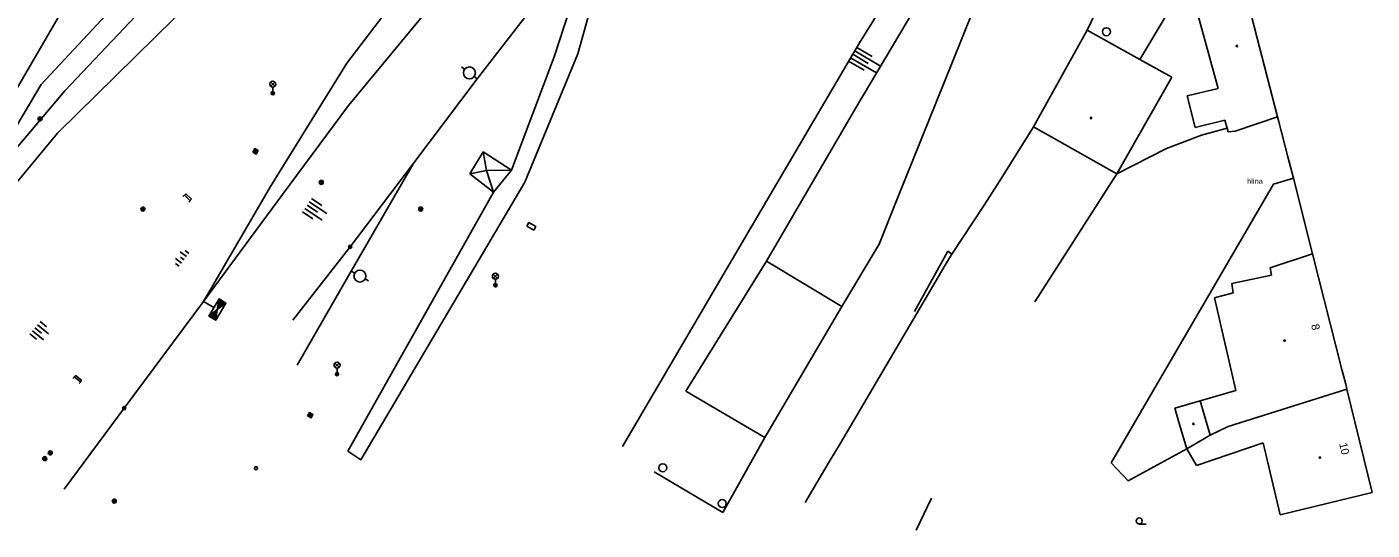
# Model space of a CAD drawing. Extents: x -598341 to -594502, y -1162301 to -1161406.
# Drawn here: x -597672.2 to -597504.1, y -1162089.3 to -1162026.4 of the extents above; entities that cross this region are included whole.
import ezdxf

# ---------------------------------------------------------------- set-up
doc = ezdxf.new("R2010")
doc.units = 0
for name, color, linetype in [('Vrstva 11', 7, 'Continuous'), ('Vrstva 12', 7, 'Continuous'), ('Vrstva 13', 7, 'Continuous'), ('Vrstva 14', 7, 'Continuous'), ('Vrstva 15', 7, 'Continuous'), ('Vrstva 24', 7, 'Continuous'), ('Vrstva 25', 7, 'Continuous'), ('Vrstva 27', 7, 'Continuous'), ('Vrstva 33', 7, 'Continuous'), ('Vrstva 36', 7, 'Continuous'), ('Vrstva 39', 7, 'Continuous'), ('Vrstva 40', 7, 'Continuous'), ('Vrstva 46', 7, 'Continuous'), ('Vrstva 5', 7, 'Continuous'), ('Vrstva 7', 7, 'Continuous'), ('Vrstva 8', 7, 'Continuous')]:
    doc.layers.add(name, color=color, linetype=linetype)

msp = doc.modelspace()

# ---------------------------------------------------------------- linework, layer by layer
at = {"layer": 'Vrstva 11'}
for p, q in [((-597539.66, -1162026.8), (-597536.36, -1162019.8)), ((-597515.88, -1162037.62), (-597515.76, -1162038.08)), ((-597515.76, -1162038.08), (-597514.6, -1162042.62)), ((-597616.83, -1162044.74), (-597615.15, -1162041.98)), ((-597615.15, -1162041.98), (-597611.62, -1162044.27)), ((-597615.15, -1162041.98), (-597614.72, -1162044.31)), ((-597514.6, -1162042.62), (-597513.91, -1162045.29)), ((-597616.83, -1162044.74), (-597614.72, -1162044.31)), ((-597613.85, -1162047.02), (-597616.83, -1162044.74)), ((-597614.72, -1162044.31), (-597611.62, -1162044.27)), ((-597614.72, -1162044.31), (-597613.85, -1162047.02)), ((-597561.27, -1162061.93), (-597557.07, -1162054.42)), ((-597557.07, -1162054.42), (-597556.58, -1162054.8)), ((-597585.2, -1162087.08), (-597579.96, -1162077.71)), ((-597559.13, -1162085.28), (-597561.03, -1162089.28))]:
    msp.add_line(p, q, dxfattribs=at)
for points in [[(-597600, -1162014.37), (-597601.73, -1162016.15), (-597606.27, -1162030.1), (-597611.62, -1162044.27)], [(-597613.85, -1162047.02), (-597632.06, -1162079.4), (-597630.45, -1162080.49), (-597609.93, -1162045.79), (-597603.34, -1162029.74), (-597599.8, -1162017)], [(-597611.62, -1162044.27), (-597613.85, -1162047.02)]]:
    msp.add_lwpolyline(points, dxfattribs=at)
at = {"layer": 'Vrstva 12'}
for p, q in [((-597617.47, -1162031.67), (-597617.87, -1162031.36)), ((-597615.88, -1162032.88), (-597616.28, -1162032.58)), ((-597652.67, -1162047.58), (-597652.32, -1162047.22)), ((-597651.78, -1162048.1), (-597652.49, -1162047.4)), ((-597652.32, -1162047.22), (-597651.6, -1162047.92)), ((-597651.95, -1162048.28), (-597651.6, -1162047.92)), ((-597631.64, -1162056.91), (-597631.2, -1162057.15)), ((-597629.89, -1162057.88), (-597629.46, -1162058.13)), ((-597648.8, -1162061.46), (-597650.11, -1162060.68)), ((-597666.41, -1162070.33), (-597666.1, -1162069.94)), ((-597665.48, -1162070.76), (-597666.26, -1162070.13)), ((-597666.1, -1162069.94), (-597665.32, -1162070.56)), ((-597665.63, -1162070.95), (-597665.32, -1162070.56))]:
    msp.add_line(p, q, dxfattribs=at)
for points in [[(-597648.16, -1162060.38), (-597649.43, -1162062.53), (-597648.57, -1162063.04), (-597647.3, -1162060.89)], [(-597647.3, -1162060.89), (-597648.16, -1162060.38), (-597648.37, -1162061.71)], [(-597647.39, -1162060.89), (-597648.12, -1162060.46), (-597648.3, -1162061.59)], [(-597647.48, -1162060.9), (-597648.08, -1162060.54), (-597648.23, -1162061.48)], [(-597647.57, -1162060.9), (-597648.05, -1162060.62), (-597648.16, -1162061.36)], [(-597647.66, -1162060.91), (-597648.01, -1162060.7), (-597648.09, -1162061.24)], [(-597647.74, -1162060.91), (-597647.97, -1162060.78), (-597648.02, -1162061.13)], [(-597647.83, -1162060.92), (-597647.93, -1162060.86), (-597647.95, -1162061.01)], [(-597648.57, -1162063.04), (-597648.37, -1162061.71), (-597649.43, -1162062.53)], [(-597648.61, -1162062.96), (-597648.44, -1162061.82), (-597649.34, -1162062.53)], [(-597648.65, -1162062.88), (-597648.5, -1162061.94), (-597649.25, -1162062.52)], [(-597648.69, -1162062.8), (-597648.57, -1162062.06), (-597649.16, -1162062.52)], [(-597648.72, -1162062.72), (-597648.64, -1162062.17), (-597649.08, -1162062.51)], [(-597648.76, -1162062.64), (-597648.71, -1162062.29), (-597648.99, -1162062.5)], [(-597648.8, -1162062.56), (-597648.78, -1162062.41), (-597648.9, -1162062.5)]]:
    msp.add_lwpolyline(points, close=True, dxfattribs=at)
for centre, radius in [((-597616.87, -1162032.12), 0.75), ((-597631.77, -1162053.87), 0.2), ((-597630.55, -1162057.52), 0.75), ((-597660.01, -1162074.04), 0.2), ((-597643.54, -1162081.54), 0.2)]:
    msp.add_circle(centre, radius, dxfattribs=at)
at = {"layer": 'Vrstva 13'}
for points in [[(-597702.26, -1162083.55), (-597697.68, -1162077.93), (-597692.8, -1162071.16), (-597679.28, -1162052.87), (-597668.34, -1162039.66), (-597644, -1162015.69), (-597632.58, -1162006.31), (-597631.43, -1162005.43), (-597613.97, -1161993.19), (-597603.48, -1161986.77), (-597600, -1161984.74), (-597586.32, -1161976.86)], [(-597650.11, -1162060.68), (-597641.74, -1162046.32), (-597632.18, -1162030.9), (-597621.83, -1162017.29), (-597620.87, -1162016.14), (-597607.31, -1162001.64), (-597600, -1161995.07), (-597583.06, -1161981.55)], [(-597623.82, -1162043.38), (-597615.88, -1162032.88), (-597610.44, -1162025.83), (-597609.83, -1162025.04), (-597602.02, -1162014.36), (-597600, -1162012.29), (-597577.77, -1161989.47)], [(-597702.26, -1162083.55), (-597694.83, -1162070.79), (-597682.23, -1162049.15), (-597662.42, -1162015.13), (-597654.25, -1162001.06)], [(-597650.11, -1162060.68), (-597640.21, -1162047.31), (-597631.99, -1162036.18), (-597622.16, -1162024.3)], [(-597638.93, -1162063.04), (-597631.77, -1162053.87), (-597623.82, -1162043.38)], [(-597638.38, -1162068.67), (-597631.64, -1162056.91), (-597623.82, -1162043.38)], [(-597667.49, -1162084.17), (-597660.01, -1162074.04), (-597650.11, -1162060.68)]]:
    msp.add_lwpolyline(points, dxfattribs=at)
at = {"layer": 'Vrstva 14'}
for p, q in [((-597568.14, -1162028.38), (-597562.45, -1162019.18)), ((-597584.03, -1162055.47), (-597568.14, -1162028.38)), ((-597597.75, -1162078.83), (-597584.03, -1162055.47))]:
    msp.add_line(p, q, dxfattribs=at)
for points in [[(-597679.01, -1162048.02), (-597667.44, -1162034.38), (-597652.63, -1162018.69), (-597636.49, -1162004.7), (-597602.51, -1161981.23), (-597600, -1161979.59)], [(-597679.01, -1162048.02), (-597670.38, -1162033.57), (-597656.44, -1162018.57)]]:
    msp.add_lwpolyline(points, dxfattribs=at)
at = {"layer": 'Vrstva 15'}
for p, q in [((-597566.53, -1162030.08), (-597568.47, -1162028.94)), ((-597566.01, -1162032.12), (-597569.23, -1162030.23)), ((-597567.04, -1162030.94), (-597568.97, -1162029.8)), ((-597565.5, -1162031.26), (-597568.72, -1162029.37)), ((-597567.55, -1162031.8), (-597569.48, -1162030.66)), ((-597635.27, -1162050.52), (-597637.44, -1162049.06)), ((-597635.87, -1162049.52), (-597637.16, -1162048.65)), ((-597634.69, -1162049.71), (-597636.88, -1162048.23)), ((-597635.31, -1162048.69), (-597636.6, -1162047.82)), ((-597636.43, -1162050.35), (-597637.72, -1162049.48)), ((-597653.6, -1162055.32), (-597652.83, -1162055.89)), ((-597653.03, -1162054.5), (-597652.24, -1162055.08)), ((-597652.99, -1162055.14), (-597652.53, -1162055.48)), ((-597652.4, -1162054.34), (-597651.94, -1162054.68)), ((-597653.58, -1162055.95), (-597653.12, -1162056.29)), ((-597670.34, -1162064.65), (-597671.16, -1162063.99)), ((-597669.45, -1162064.73), (-597670.84, -1162063.6)), ((-597669.71, -1162063.88), (-597670.52, -1162063.21)), ((-597670.97, -1162065.43), (-597671.79, -1162064.76)), ((-597670.1, -1162065.49), (-597671.47, -1162064.37))]:
    msp.add_line(p, q, dxfattribs=at)
at = {"layer": 'Vrstva 24'}
msp.add_lwpolyline([(-597609.69, -1162051.27), (-597608.82, -1162051.77), (-597608.57, -1162051.33), (-597609.44, -1162050.83)], close=True, dxfattribs=at)
at = {"layer": 'Vrstva 25'}
for points in [[(-597643.95, -1162042.02), (-597643.51, -1162042.27), (-597643.27, -1162041.83), (-597643.7, -1162041.59)], [(-597643.88, -1162042.01), (-597643.53, -1162042.2), (-597643.34, -1162041.85), (-597643.69, -1162041.66)], [(-597643.81, -1162041.99), (-597643.55, -1162042.13), (-597643.41, -1162041.87), (-597643.67, -1162041.73)], [(-597643.75, -1162041.97), (-597643.57, -1162042.07), (-597643.47, -1162041.89), (-597643.65, -1162041.79)], [(-597643.68, -1162041.95), (-597643.59, -1162042), (-597643.54, -1162041.91), (-597643.63, -1162041.86)], [(-597637.1, -1162075), (-597636.66, -1162075.25), (-597636.42, -1162074.81), (-597636.85, -1162074.57)], [(-597637.03, -1162074.99), (-597636.68, -1162075.18), (-597636.49, -1162074.83), (-597636.84, -1162074.64)], [(-597636.96, -1162074.97), (-597636.7, -1162075.11), (-597636.56, -1162074.85), (-597636.82, -1162074.71)], [(-597636.9, -1162074.95), (-597636.72, -1162075.05), (-597636.62, -1162074.87), (-597636.8, -1162074.77)], [(-597636.83, -1162074.93), (-597636.74, -1162074.98), (-597636.69, -1162074.89), (-597636.78, -1162074.84)]]:
    msp.add_lwpolyline(points, close=True, dxfattribs=at)
for centre, radius in [((-597670.52, -1162037.87), 0.25), ((-597670.52, -1162037.87), 0.2), ((-597670.52, -1162037.87), 0.15), ((-597670.52, -1162037.87), 0.1), ((-597670.52, -1162037.87), 0.05), ((-597635.38, -1162045.81), 0.25), ((-597635.38, -1162045.81), 0.2), ((-597635.38, -1162045.81), 0.15), ((-597635.38, -1162045.81), 0.1), ((-597635.38, -1162045.81), 0.05), ((-597657.67, -1162049.15), 0.25), ((-597657.67, -1162049.15), 0.2), ((-597657.67, -1162049.15), 0.15), ((-597657.67, -1162049.15), 0.1), ((-597657.67, -1162049.15), 0.05), ((-597622.96, -1162049.14), 0.25), ((-597622.96, -1162049.14), 0.2), ((-597622.96, -1162049.14), 0.15), ((-597622.96, -1162049.14), 0.1), ((-597622.96, -1162049.14), 0.05), ((-597669.24, -1162079.63), 0.25), ((-597669.93, -1162080.34), 0.25), ((-597669.93, -1162080.34), 0.2), ((-597669.93, -1162080.34), 0.15), ((-597669.93, -1162080.34), 0.1), ((-597669.93, -1162080.34), 0.05), ((-597669.24, -1162079.63), 0.2), ((-597669.24, -1162079.63), 0.15), ((-597669.24, -1162079.63), 0.1), ((-597669.24, -1162079.63), 0.05), ((-597661.24, -1162085.66), 0.25), ((-597661.24, -1162085.66), 0.2), ((-597661.24, -1162085.66), 0.15), ((-597661.24, -1162085.66), 0.1), ((-597661.24, -1162085.66), 0.05)]:
    msp.add_circle(centre, radius, dxfattribs=at)
at = {"layer": 'Vrstva 27'}
for centre in [(-597537.26, -1162026.98), (-597592.7, -1162081.49), (-597585.27, -1162085.96)]:
    msp.add_circle(centre, 0.5, dxfattribs=at)
at = {"layer": 'Vrstva 33'}
for p, q in [((-597641.7, -1162033.8), (-597641.18, -1162033.27)), ((-597641.7, -1162033.27), (-597641.18, -1162033.8)), ((-597641.44, -1162033.91), (-597641.44, -1162034.66)), ((-597613.89, -1162057.81), (-597613.35, -1162057.28)), ((-597613.89, -1162057.28), (-597613.35, -1162057.81)), ((-597613.62, -1162057.92), (-597613.62, -1162058.67)), ((-597633.68, -1162068.92), (-597633.15, -1162068.39)), ((-597633.68, -1162068.39), (-597633.15, -1162068.92)), ((-597633.41, -1162069.03), (-597633.41, -1162069.78))]:
    msp.add_line(p, q, dxfattribs=at)
for centre, radius in [((-597641.44, -1162033.53), 0.375), ((-597641.44, -1162034.66), 0.2), ((-597641.44, -1162034.66), 0.145), ((-597641.44, -1162034.66), 0.0876), ((-597613.62, -1162057.54), 0.375), ((-597613.62, -1162058.67), 0.2), ((-597613.62, -1162058.67), 0.145), ((-597613.62, -1162058.67), 0.0876), ((-597633.41, -1162068.66), 0.375), ((-597633.41, -1162069.78), 0.2), ((-597633.41, -1162069.78), 0.145), ((-597633.41, -1162069.78), 0.0876)]:
    msp.add_circle(centre, radius, dxfattribs=at)
at = {"layer": 'Vrstva 36'}
msp.add_line((-597533.17, -1162088.52), (-597532.3, -1162088.52), dxfattribs=at)
msp.add_circle((-597533.17, -1162088.14), 0.375, dxfattribs=at)
at = {"layer": 'Vrstva 39'}
for centre, radius in [((-597520.97, -1162028.76), 0.09), ((-597520.97, -1162028.76), 0.0398), ((-597539.18, -1162037.76), 0.09), ((-597539.18, -1162037.76), 0.0398), ((-597515.01, -1162065.59), 0.09), ((-597515.01, -1162065.59), 0.0398), ((-597526.4, -1162076), 0.09), ((-597526.4, -1162076), 0.0398), ((-597510.59, -1162080.21), 0.09), ((-597510.59, -1162080.21), 0.0398)]:
    msp.add_circle(centre, radius, dxfattribs=at)
at = {"layer": 'Vrstva 5'}
for p, q in [((-597515.88, -1162037.62), (-597520.8, -1162018.57)), ((-597525.95, -1162024.37), (-597523.32, -1162034.06)), ((-597546.39, -1162038.87), (-597539.66, -1162026.8)), ((-597539.66, -1162026.8), (-597533.08, -1162030.45)), ((-597533.08, -1162030.45), (-597529.11, -1162032.66)), ((-597529.11, -1162032.66), (-597535.97, -1162044.75)), ((-597527.17, -1162035), (-597523.32, -1162034.06)), ((-597526.19, -1162038.95), (-597527.17, -1162035)), ((-597535.97, -1162044.75), (-597546.39, -1162038.87)), ((-597522.48, -1162038.03), (-597526.19, -1162038.95)), ((-597522.48, -1162038.03), (-597522.2, -1162039.05)), ((-597522.2, -1162039.05), (-597522.07, -1162039.5)), ((-597521.17, -1162039.39), (-597515.88, -1162037.62)), ((-597522.07, -1162039.5), (-597521.17, -1162039.39)), ((-597516.79, -1162056.48), (-597511.52, -1162054.75)), ((-597511.52, -1162054.75), (-597507.84, -1162069.19)), ((-597516.64, -1162057.39), (-597521.61, -1162058.45)), ((-597516.79, -1162056.48), (-597516.64, -1162057.39)), ((-597521.61, -1162058.45), (-597521.41, -1162059.63)), ((-597521.41, -1162059.63), (-597523.76, -1162060.25)), ((-597523.76, -1162060.25), (-597521.08, -1162071.82)), ((-597507.84, -1162069.19), (-597507.37, -1162071.03)), ((-597521.08, -1162071.82), (-597525.56, -1162073.12)), ((-597507.21, -1162071.66), (-597522.07, -1162076.34)), ((-597507.37, -1162071.03), (-597507.21, -1162071.66)), ((-597507.21, -1162071.66), (-597504.07, -1162084.57)), ((-597525.56, -1162073.12), (-597528.74, -1162074.02)), ((-597528.74, -1162074.02), (-597528.14, -1162076.07)), ((-597525.56, -1162073.12), (-597524.29, -1162077.43)), ((-597528.14, -1162076.07), (-597527.23, -1162079.12)), ((-597527.23, -1162079.12), (-597524.29, -1162077.43)), ((-597524.29, -1162077.43), (-597522.07, -1162076.34)), ((-597526.03, -1162081.19), (-597527.23, -1162079.12)), ((-597517.68, -1162078.36), (-597526.03, -1162081.19)), ((-597515.56, -1162087.39), (-597517.68, -1162078.36)), ((-597593.79, -1162082.01), (-597585.2, -1162087.08)), ((-597504.07, -1162084.57), (-597515.56, -1162087.39))]:
    msp.add_line(p, q, dxfattribs=at)
at = {"layer": 'Vrstva 7'}
for p, q in [((-597568.6, -1162036.48), (-597559.37, -1162020.95)), ((-597553.84, -1162024.13), (-597556.59, -1162030.94)), ((-597533.08, -1162030.45), (-597529.79, -1162024.93)), ((-597556.59, -1162030.94), (-597563.36, -1162047.78)), ((-597579.75, -1162055.66), (-597568.6, -1162036.48)), ((-597550.27, -1162045.09), (-597546.39, -1162038.87)), ((-597525.38, -1162039.91), (-597522.2, -1162039.05)), ((-597546.22, -1162060.75), (-597535.97, -1162044.75)), ((-597513.91, -1162045.29), (-597511.52, -1162054.75)), ((-597565.68, -1162053.53), (-597570.32, -1162061.31)), ((-597570.32, -1162061.31), (-597579.75, -1162055.66))]:
    msp.add_line(p, q, dxfattribs=at)
for points in [[(-597535.97, -1162044.75), (-597529.77, -1162041.58), (-597525.38, -1162039.91)], [(-597536.68, -1162080.86), (-597516.37, -1162046.03), (-597513.91, -1162045.29)], [(-597556.58, -1162054.8), (-597552.53, -1162048.64)], [(-597589.84, -1162071.93), (-597579.75, -1162055.66)], [(-597571.93, -1162080.73), (-597570.49, -1162078.4), (-597557, -1162055.43)], [(-597557, -1162055.43), (-597556.58, -1162054.8)], [(-597570.32, -1162061.31), (-597579.96, -1162077.71)], [(-597579.96, -1162077.71), (-597589.84, -1162071.93)], [(-597527.23, -1162079.12), (-597534.54, -1162083.1), (-597536.68, -1162080.86)]]:
    msp.add_lwpolyline(points, dxfattribs=at)
at = {"layer": 'Vrstva 8'}
for p, q in [((-597550.27, -1162045.09), (-597552.53, -1162048.64)), ((-597565.68, -1162053.53), (-597563.36, -1162047.78)), ((-597571.93, -1162080.73), (-597574.9, -1162085.81))]:
    msp.add_line(p, q, dxfattribs=at)

# ---------------------------------------------------------------- texts
at = {"layer": 'Vrstva 40'}
msp.add_text('hlína', height=0.65, dxfattribs=at).set_placement((-597519.68, -1162045.98))
at = {"layer": 'Vrstva 46'}
for s, p in [('8', (-597511.7, -1162063.64)), ('10', (-597508.19, -1162078.48))]:
    msp.add_text(s, height=1, rotation=283.03, dxfattribs=at).set_placement(p)

doc.saveas('drawing.dxf')
